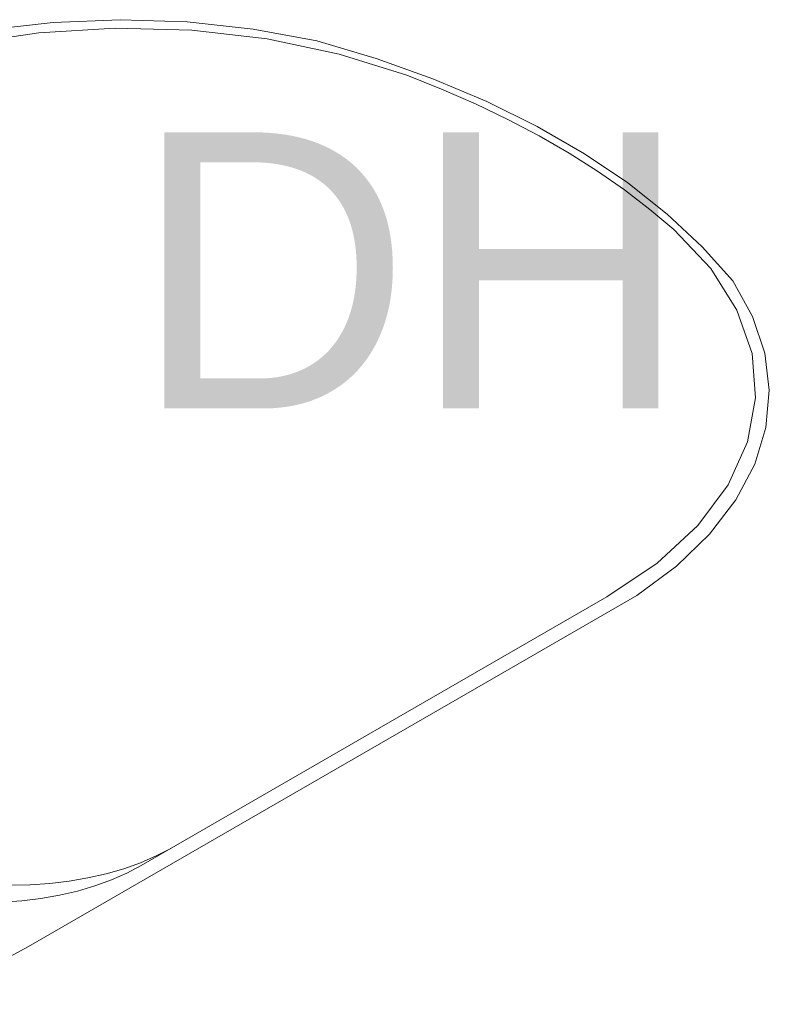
# Model space of a CAD drawing. Header units: millimetres. Extents: x 567 to 934, y -1 to 364.
# Tile 555 of 656: x 744.635 to 745.178, y 65.255 to 65.968. Entities that reach past the tile are written whole.
import ezdxf

# ---------------------------------------------------------------- set-up
doc = ezdxf.new("R2010")
doc.units = ezdxf.units.MM
doc.header["$MEASUREMENT"] = 0
doc.linetypes.add('NULL', pattern=[0])
doc.layers.add('Peças hidrossanitárias', color=7, linetype='Continuous', lineweight=13)
doc.layers.add('Textos', color=7, linetype='Continuous', lineweight=9)
doc.styles.add('Arial', font='arial.ttf')

msp = doc.modelspace()

# ---------------------------------------------------------------- linework, layer by layer
at = {"layer": 'Peças hidrossanitárias', "color": 8, "lineweight": 5}
for p, q in [((744.64123, 65.29718), (745.0815, 65.55137)), ((745.05998, 65.55042), (744.72282, 65.35576))]:
    msp.add_line(p, q, dxfattribs=at)
for points in [[(744.84994, 65.95293), (744.80373, 65.96152), (744.756, 65.96667), (744.70752, 65.96828), (744.65909, 65.96633), (744.61147, 65.96086), (744.56543, 65.95195), (744.52172, 65.93974), (744.48104, 65.92444), (744.44404, 65.90629)], [(744.91497, 65.92801), (744.86618, 65.94341), (744.81393, 65.95439), (744.75941, 65.9607), (744.70387, 65.96219), (744.64857, 65.95883), (744.59478, 65.95071), (744.54372, 65.93799), (744.49657, 65.92098), (744.45439, 65.90006)], [(745.15104, 65.77909), (745.12891, 65.80386), (745.10353, 65.82756), (745.07506, 65.85007), (745.04367, 65.87123), (745.00954, 65.89094), (744.97288, 65.90907), (744.9339, 65.9255), (744.89284, 65.94016), (744.84994, 65.95293)], [(745.10839, 65.81634), (745.09112, 65.83093), (745.0727, 65.84505), (745.05316, 65.85865), (745.03254, 65.87172), (745.01089, 65.88422), (744.98826, 65.89612), (744.9647, 65.9074), (744.94025, 65.91804), (744.91497, 65.92801)], [(745.05998, 65.55042), (745.09621, 65.57477), (745.12568, 65.602), (745.1477, 65.63147), (745.16178, 65.66253), (745.16759, 65.69446), (745.165, 65.72653), (745.15408, 65.758), (745.13506, 65.78817), (745.10839, 65.81634)], [(745.0815, 65.55137), (745.11023, 65.57268), (745.13427, 65.59585), (745.15325, 65.62053), (745.16691, 65.64636), (745.17503, 65.67296), (745.1775, 65.69993), (745.17428, 65.72687), (745.16542, 65.75339), (745.15104, 65.77909)], [(744.51359, 65.37036), (744.52392, 65.3647), (744.53506, 65.35959), (744.54694, 65.35506), (744.55946, 65.35114), (744.57251, 65.34787), (744.58602, 65.34527), (744.59986, 65.34336), (744.61394, 65.34216), (744.62815, 65.34166), (744.64238, 65.34189), (744.65652, 65.34283), (744.67047, 65.34448), (744.68411, 65.34682), (744.69735, 65.34984), (744.71008, 65.35352), (744.7222, 65.35782), (744.73363, 65.36272), (744.74428, 65.36818)], [(744.49548, 65.35869), (744.50546, 65.35293), (744.5163, 65.34771), (744.5279, 65.34307), (744.54018, 65.33905), (744.55303, 65.33568), (744.56635, 65.33299), (744.58004, 65.331), (744.59398, 65.32973), (744.60806, 65.32918), (744.62217, 65.32937), (744.6362, 65.33028), (744.65003, 65.33191), (744.66354, 65.33426), (744.67664, 65.33729), (744.68922, 65.34099), (744.70117, 65.34533), (744.7124, 65.35026), (744.72282, 65.35576)], [(744.33291, 65.28589), (744.36377, 65.27318), (744.39792, 65.26368), (744.43437, 65.25766), (744.47206, 65.25531), (744.50989, 65.2567), (744.54677, 65.26178), (744.58161, 65.2704), (744.61341, 65.28232), (744.64123, 65.29718)]]:
    msp.add_lwpolyline(points, dxfattribs=at)

# ---------------------------------------------------------------- texts
at = {"layer": 'Textos', "linetype": 'NULL', "insert": (744.71655, 65.68678), "char_height": 0.2, "width": 0.8073171, "attachment_point": 7, "line_spacing_factor": 0.6, "style": 'Arial'}
msp.add_mtext('DH', dxfattribs=at)

doc.saveas('drawing.dxf')
